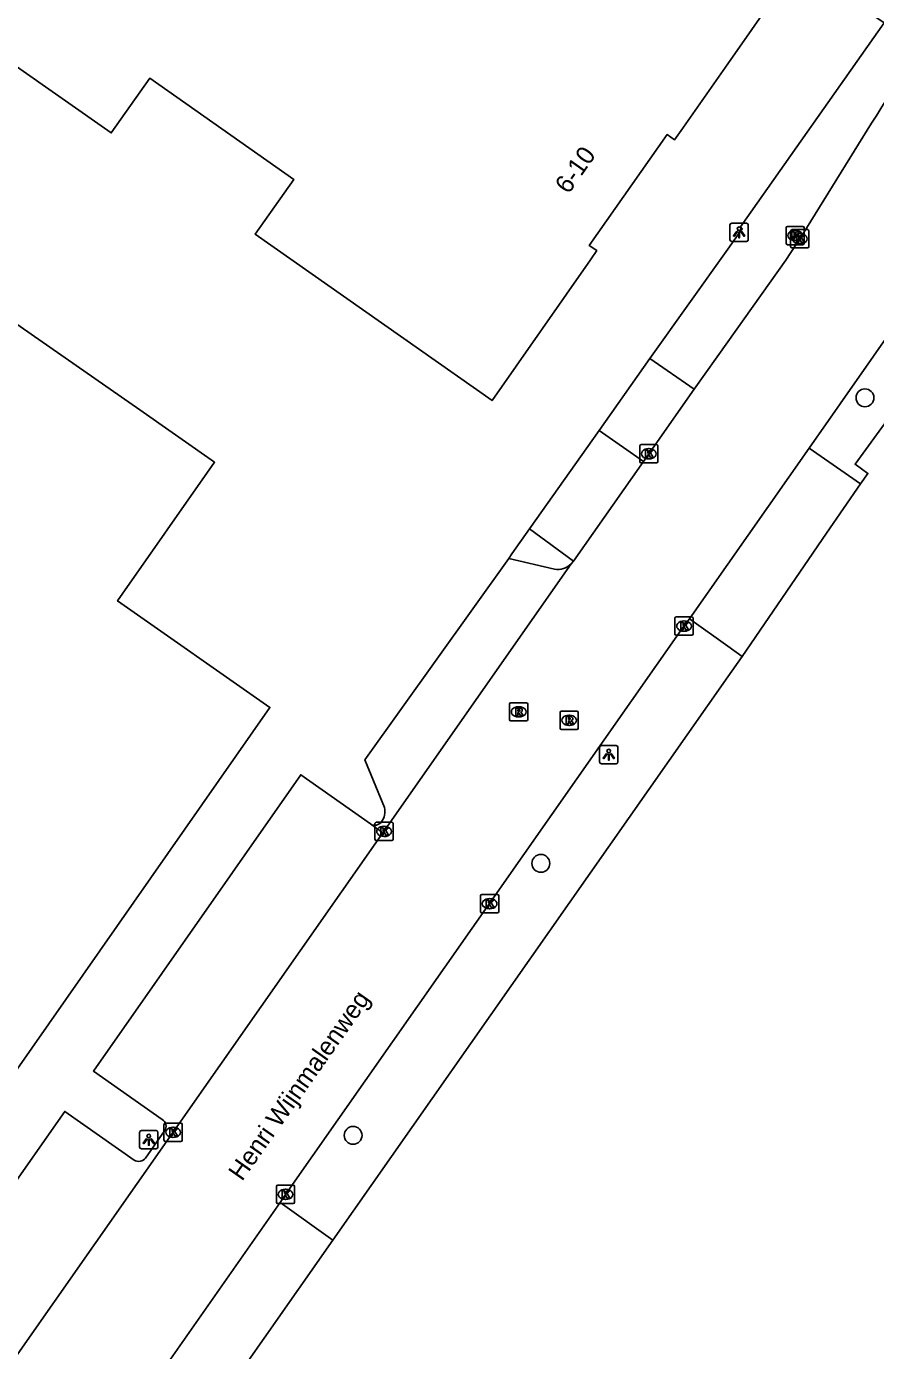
# Model space of a CAD drawing. Extents: x 155018 to 156648, y 383980 to 385733.
# Drawn here: x 155461.6 to 155508.1, y 385059.9 to 385132.4 of the extents above; entities that cross this region are included whole.
import ezdxf

# ---------------------------------------------------------------- set-up
doc = ezdxf.new("R2010")
doc.units = 0
for name, color, linetype in [('IMGEO_Boom', 7, 'Continuous'), ('IMGEO_Kolk', 7, 'Continuous'), ('IMGEO_Lichtpunt', 7, 'Continuous'), ('IMGEO_Openbare_ruimte_label', 7, 'Continuous'), ('IMGEO_Pand', 7, 'Continuous'), ('IMGEO_Pand_nummerreeks', 7, 'Continuous'), ('IMGEO_Parkeervlak_open', 7, 'Continuous'), ('IMGEO_Rijbaan_lokaal_gesloten', 7, 'Continuous'), ('IMGEO_Rijbaan_lokaal_open', 7, 'Continuous'), ('IMGEO_Rioolput', 7, 'Continuous'), ('IMGEO_Voetpad_open', 7, 'Continuous')]:
    doc.layers.add(name, color=color, linetype=linetype)

msp = doc.modelspace()

# ---------------------------------------------------------------- linework, layer by layer
at = {"layer": 'IMGEO_Boom'}
for centre in [(155507.509, 385112.107), (155489.766, 385086.611), (155479.483, 385071.717)]:
    msp.add_circle(centre, 0.489, dxfattribs=at)
at = {"layer": 'IMGEO_Kolk'}
for p, q in [((155503.188, 385120.565), (155503.188, 385121.417)), ((155503.263, 385121.491), (155504.115, 385121.491)), ((155503.44, 385120.389), (155503.44, 385121.241)), ((155503.515, 385121.315), (155504.367, 385121.315)), ((155503.676, 385121.271), (155503.701, 385121.271)), ((155503.928, 385121.095), (155503.953, 385121.095)), ((155504.189, 385121.417), (155504.189, 385120.565)), ((155504.441, 385121.241), (155504.441, 385120.389)), ((155504.115, 385120.491), (155503.263, 385120.491)), ((155504.367, 385120.315), (155503.515, 385120.315)), ((155503.699, 385120.711), (155503.674, 385120.711)), ((155503.951, 385120.535), (155503.926, 385120.535)), ((155495.176, 385108.615), (155495.176, 385109.467)), ((155495.251, 385109.541), (155496.103, 385109.541)), ((155495.664, 385109.321), (155495.689, 385109.321)), ((155496.177, 385109.467), (155496.177, 385108.615)), ((155496.103, 385108.541), (155495.251, 385108.541)), ((155495.687, 385108.761), (155495.662, 385108.761)), ((155497.104, 385099.178), (155497.104, 385100.03)), ((155497.179, 385100.104), (155498.031, 385100.104)), ((155497.592, 385099.884), (155497.617, 385099.884)), ((155498.105, 385100.03), (155498.105, 385099.178)), ((155498.031, 385099.104), (155497.179, 385099.104)), ((155497.615, 385099.324), (155497.59, 385099.324)), ((155480.678, 385087.935), (155480.678, 385088.787)), ((155480.753, 385088.861), (155481.605, 385088.861)), ((155481.166, 385088.641), (155481.191, 385088.641)), ((155481.679, 385088.787), (155481.679, 385087.935)), ((155481.605, 385087.861), (155480.753, 385087.861)), ((155481.189, 385088.081), (155481.164, 385088.081)), ((155486.457, 385083.975), (155486.457, 385084.827)), ((155486.532, 385084.901), (155487.384, 385084.901)), ((155486.945, 385084.681), (155486.97, 385084.681)), ((155487.458, 385084.827), (155487.458, 385083.975)), ((155487.384, 385083.901), (155486.532, 385083.901)), ((155486.968, 385084.121), (155486.943, 385084.121)), ((155469.129, 385071.456), (155469.129, 385072.308)), ((155469.204, 385072.382), (155470.056, 385072.382)), ((155470.13, 385072.308), (155470.13, 385071.456)), ((155469.64, 385071.602), (155469.615, 385071.602)), ((155469.617, 385072.162), (155469.642, 385072.162)), ((155470.056, 385071.382), (155469.204, 385071.382)), ((155475.281, 385068.058), (155475.281, 385068.91)), ((155475.356, 385068.984), (155476.208, 385068.984)), ((155475.769, 385068.764), (155475.794, 385068.764)), ((155476.282, 385068.91), (155476.282, 385068.058)), ((155476.208, 385067.984), (155475.356, 385067.984)), ((155475.792, 385068.204), (155475.767, 385068.204))]:
    msp.add_line(p, q, dxfattribs=at)
for points in [[(155503.188, 385120.565), (155503.188, 385121.417)], [(155503.263, 385121.491), (155504.115, 385121.491)], [(155503.44, 385120.389), (155503.44, 385121.241)], [(155503.509, 385121.191), (155503.632, 385121.191), (155503.632, 385121.04), (155503.762, 385121.191), (155503.926, 385121.191), (155503.78, 385121.04), (155503.933, 385120.791), (155503.781, 385120.791), (155503.696, 385120.955), (155503.632, 385120.888), (155503.632, 385120.791), (155503.509, 385120.791), (155503.509, 385121.191)], [(155503.515, 385121.315), (155504.367, 385121.315)], [(155503.761, 385121.015), (155503.884, 385121.015), (155503.884, 385120.864), (155504.014, 385121.015), (155504.178, 385121.015), (155504.032, 385120.864), (155504.185, 385120.615), (155504.033, 385120.615), (155503.948, 385120.779), (155503.884, 385120.712), (155503.884, 385120.615), (155503.761, 385120.615), (155503.761, 385121.015)], [(155504.189, 385121.417), (155504.189, 385120.565)], [(155504.441, 385121.241), (155504.441, 385120.389)], [(155504.115, 385120.491), (155503.263, 385120.491)], [(155504.367, 385120.315), (155503.515, 385120.315)], [(155495.176, 385108.615), (155495.176, 385109.467)], [(155495.251, 385109.541), (155496.103, 385109.541)], [(155495.497, 385109.241), (155495.62, 385109.241), (155495.62, 385109.09), (155495.75, 385109.241), (155495.914, 385109.241), (155495.768, 385109.09), (155495.921, 385108.841), (155495.769, 385108.841), (155495.684, 385109.005), (155495.62, 385108.938), (155495.62, 385108.841), (155495.497, 385108.841), (155495.497, 385109.241)], [(155496.177, 385109.467), (155496.177, 385108.615)], [(155496.103, 385108.541), (155495.251, 385108.541)], [(155497.104, 385099.178), (155497.104, 385100.03)], [(155497.179, 385100.104), (155498.031, 385100.104)], [(155497.425, 385099.804), (155497.548, 385099.804), (155497.548, 385099.653), (155497.678, 385099.804), (155497.842, 385099.804), (155497.696, 385099.653), (155497.849, 385099.404), (155497.697, 385099.404), (155497.612, 385099.568), (155497.548, 385099.501), (155497.548, 385099.404), (155497.425, 385099.404), (155497.425, 385099.804)], [(155498.105, 385100.03), (155498.105, 385099.178)], [(155498.031, 385099.104), (155497.179, 385099.104)], [(155480.678, 385087.935), (155480.678, 385088.787)], [(155480.753, 385088.861), (155481.605, 385088.861)], [(155480.999, 385088.561), (155481.122, 385088.561), (155481.122, 385088.41), (155481.252, 385088.561), (155481.416, 385088.561), (155481.27, 385088.41), (155481.423, 385088.161), (155481.271, 385088.161), (155481.186, 385088.325), (155481.122, 385088.258), (155481.122, 385088.161), (155480.999, 385088.161), (155480.999, 385088.561)], [(155481.679, 385088.787), (155481.679, 385087.935)], [(155481.605, 385087.861), (155480.753, 385087.861)], [(155486.457, 385083.975), (155486.457, 385084.827)], [(155486.532, 385084.901), (155487.384, 385084.901)], [(155486.778, 385084.601), (155486.901, 385084.601), (155486.901, 385084.45), (155487.031, 385084.601), (155487.195, 385084.601), (155487.049, 385084.45), (155487.202, 385084.201), (155487.05, 385084.201), (155486.965, 385084.365), (155486.901, 385084.298), (155486.901, 385084.201), (155486.778, 385084.201), (155486.778, 385084.601)], [(155487.458, 385084.827), (155487.458, 385083.975)], [(155487.384, 385083.901), (155486.532, 385083.901)], [(155469.129, 385071.456), (155469.129, 385072.308)], [(155469.204, 385072.382), (155470.056, 385072.382)], [(155470.13, 385072.308), (155470.13, 385071.456)], [(155469.45, 385072.082), (155469.573, 385072.082), (155469.573, 385071.931), (155469.703, 385072.082), (155469.867, 385072.082), (155469.721, 385071.931), (155469.874, 385071.682), (155469.722, 385071.682), (155469.637, 385071.846), (155469.573, 385071.779), (155469.573, 385071.682), (155469.45, 385071.682), (155469.45, 385072.082)], [(155470.056, 385071.382), (155469.204, 385071.382)], [(155475.281, 385068.058), (155475.281, 385068.91)], [(155475.356, 385068.984), (155476.208, 385068.984)], [(155475.602, 385068.684), (155475.725, 385068.684), (155475.725, 385068.533), (155475.855, 385068.684), (155476.019, 385068.684), (155475.873, 385068.533), (155476.026, 385068.284), (155475.874, 385068.284), (155475.789, 385068.448), (155475.725, 385068.381), (155475.725, 385068.284), (155475.602, 385068.284), (155475.602, 385068.684)], [(155476.282, 385068.91), (155476.282, 385068.058)], [(155476.208, 385067.984), (155475.356, 385067.984)]]:
    msp.add_lwpolyline(points, dxfattribs=at)
for centre, start, end in [((155503.265, 385121.415), 91.55205, 178.44795), ((155503.265, 385121.415), 91.55205, 178.44795), ((155503.517, 385121.239), 91.55205, 178.44795), ((155503.517, 385121.239), 91.55205, 178.44795), ((155504.113, 385121.415), 1.55205, 88.44795), ((155504.113, 385121.415), 1.55205, 88.44795), ((155504.365, 385121.239), 1.55205, 88.44795), ((155504.365, 385121.239), 1.55205, 88.44795), ((155503.265, 385120.567), 181.55205, 268.44795), ((155503.265, 385120.567), 181.55205, 268.44795), ((155503.517, 385120.391), 181.55205, 268.44795), ((155503.517, 385120.391), 181.55205, 268.44795), ((155504.113, 385120.567), 271.55205, 358.44795), ((155504.113, 385120.567), 271.55205, 358.44795), ((155504.365, 385120.391), 271.55205, 358.44795), ((155504.365, 385120.391), 271.55205, 358.44795), ((155495.253, 385109.465), 91.55205, 178.44795), ((155495.253, 385109.465), 91.55205, 178.44795), ((155496.101, 385109.465), 1.55205, 88.44795), ((155496.101, 385109.465), 1.55205, 88.44795), ((155495.253, 385108.617), 181.55205, 268.44795), ((155495.253, 385108.617), 181.55205, 268.44795), ((155496.101, 385108.617), 271.55205, 358.44795), ((155496.101, 385108.617), 271.55205, 358.44795), ((155497.181, 385100.028), 91.55205, 178.44795), ((155497.181, 385100.028), 91.55205, 178.44795), ((155498.029, 385100.028), 1.55205, 88.44795), ((155498.029, 385100.028), 1.55205, 88.44795), ((155497.181, 385099.18), 181.55205, 268.44795), ((155497.181, 385099.18), 181.55205, 268.44795), ((155498.029, 385099.18), 271.55205, 358.44795), ((155498.029, 385099.18), 271.55205, 358.44795), ((155480.755, 385088.785), 91.55205, 178.44795), ((155480.755, 385088.785), 91.55205, 178.44795), ((155481.603, 385088.785), 1.55205, 88.44795), ((155481.603, 385088.785), 1.55205, 88.44795), ((155480.755, 385087.937), 181.55205, 268.44795), ((155480.755, 385087.937), 181.55205, 268.44795), ((155481.603, 385087.937), 271.55205, 358.44795), ((155481.603, 385087.937), 271.55205, 358.44795), ((155486.534, 385084.825), 91.55205, 178.44795), ((155486.534, 385084.825), 91.55205, 178.44795), ((155487.382, 385084.825), 1.55205, 88.44795), ((155487.382, 385084.825), 1.55205, 88.44795), ((155486.534, 385083.977), 181.55205, 268.44795), ((155486.534, 385083.977), 181.55205, 268.44795), ((155487.382, 385083.977), 271.55205, 358.44795), ((155487.382, 385083.977), 271.55205, 358.44795), ((155469.206, 385072.306), 91.55205, 178.44795), ((155469.206, 385072.306), 91.55205, 178.44795), ((155470.054, 385072.306), 1.55205, 88.44795), ((155470.054, 385072.306), 1.55205, 88.44795), ((155469.206, 385071.458), 181.55205, 268.44795), ((155469.206, 385071.458), 181.55205, 268.44795), ((155470.054, 385071.458), 271.55205, 358.44795), ((155470.054, 385071.458), 271.55205, 358.44795), ((155475.358, 385068.908), 91.55205, 178.44795), ((155475.358, 385068.908), 91.55205, 178.44795), ((155476.206, 385068.908), 1.55205, 88.44795), ((155476.206, 385068.908), 1.55205, 88.44795), ((155475.358, 385068.06), 181.55205, 268.44795), ((155475.358, 385068.06), 181.55205, 268.44795), ((155476.206, 385068.06), 271.55205, 358.44795), ((155476.206, 385068.06), 271.55205, 358.44795)]:
    msp.add_arc(centre, 0.0765, start, end, dxfattribs=at)
for centre, major_axis, ratio, start_param, end_param in [((155503.675, 385120.991), (-0.387, 0.002), 0.722429, 4.712389, 7.853982), ((155503.927, 385120.815), (-0.387, 0.002), 0.722429, 4.712389, 7.853982), ((155503.7, 385120.991), (-0.39, 0.002), 0.717154, 1.570796, 4.712389), ((155503.952, 385120.815), (-0.39, 0.002), 0.717154, 1.570796, 4.712389), ((155495.663, 385109.041), (-0.387, 0.002), 0.722429, 4.712389, 7.853982), ((155495.688, 385109.041), (-0.39, 0.002), 0.717154, 1.570796, 4.712389), ((155497.591, 385099.604), (-0.387, 0.002), 0.722429, 4.712389, 7.853982), ((155497.616, 385099.604), (-0.39, 0.002), 0.717154, 1.570796, 4.712389), ((155481.165, 385088.361), (-0.387, 0.002), 0.722429, 4.712389, 7.853982), ((155481.19, 385088.361), (-0.39, 0.002), 0.717154, 1.570796, 4.712389), ((155486.944, 385084.401), (-0.387, 0.002), 0.722429, 4.712389, 7.853982), ((155486.969, 385084.401), (-0.39, 0.002), 0.717154, 1.570796, 4.712389), ((155469.616, 385071.882), (-0.387, 0.002), 0.722429, 4.712389, 7.853982), ((155469.641, 385071.882), (-0.39, 0.002), 0.717154, 1.570796, 4.712389), ((155475.768, 385068.484), (-0.387, 0.002), 0.722429, 4.712389, 7.853982), ((155475.793, 385068.484), (-0.39, 0.002), 0.717154, 1.570796, 4.712389)]:
    msp.add_ellipse(centre, major_axis=major_axis, ratio=ratio, start_param=start_param, end_param=end_param, dxfattribs=at)
at = {"layer": 'IMGEO_Lichtpunt'}
for p, q in [((155500.12, 385121.572), (155500.12, 385120.765)), ((155500.12, 385121.572), (155500.12, 385120.765)), ((155501.022, 385121.667), (155500.214, 385121.667)), ((155501.022, 385121.667), (155500.214, 385121.667)), ((155501.116, 385120.765), (155501.116, 385121.572)), ((155501.116, 385120.765), (155501.116, 385121.572)), ((155500.214, 385120.671), (155501.022, 385120.671)), ((155500.214, 385120.671), (155501.022, 385120.671)), ((155492.984, 385092.969), (155492.984, 385092.162)), ((155492.984, 385092.969), (155492.984, 385092.162)), ((155493.886, 385093.064), (155493.078, 385093.064)), ((155493.886, 385093.064), (155493.078, 385093.064)), ((155493.98, 385092.162), (155493.98, 385092.969)), ((155493.98, 385092.162), (155493.98, 385092.969)), ((155493.078, 385092.068), (155493.886, 385092.068)), ((155493.078, 385092.068), (155493.886, 385092.068)), ((155467.796, 385071.881), (155467.796, 385071.074)), ((155467.796, 385071.881), (155467.796, 385071.074)), ((155468.698, 385071.976), (155467.89, 385071.976)), ((155468.698, 385071.976), (155467.89, 385071.976)), ((155468.792, 385071.074), (155468.792, 385071.881)), ((155468.792, 385071.074), (155468.792, 385071.881)), ((155467.89, 385070.98), (155468.698, 385070.98)), ((155467.89, 385070.98), (155468.698, 385070.98))]:
    msp.add_line(p, q, dxfattribs=at)
for points in [[(155500.494, 385121.236), (155500.533, 385121.208), (155500.345, 385120.946), (155500.307, 385120.973), (155500.494, 385121.236)], [(155500.596, 385121.188), (155500.643, 385121.188), (155500.643, 385120.866), (155500.596, 385120.866), (155500.596, 385121.188)], [(155500.706, 385121.208), (155500.744, 385121.235), (155500.931, 385120.973), (155500.892, 385120.945), (155500.706, 385121.208)], [(155493.358, 385092.633), (155493.397, 385092.605), (155493.209, 385092.343), (155493.171, 385092.37), (155493.358, 385092.633)], [(155493.46, 385092.585), (155493.507, 385092.585), (155493.507, 385092.263), (155493.46, 385092.263), (155493.46, 385092.585)], [(155493.57, 385092.605), (155493.608, 385092.632), (155493.795, 385092.37), (155493.756, 385092.342), (155493.57, 385092.605)], [(155468.17, 385071.545), (155468.209, 385071.517), (155468.021, 385071.255), (155467.983, 385071.282), (155468.17, 385071.545)], [(155468.272, 385071.497), (155468.319, 385071.497), (155468.319, 385071.175), (155468.272, 385071.175), (155468.272, 385071.497)], [(155468.382, 385071.517), (155468.42, 385071.544), (155468.607, 385071.282), (155468.568, 385071.254), (155468.382, 385071.517)]]:
    msp.add_lwpolyline(points, dxfattribs=at)
for centre in [(155500.619, 385121.37), (155493.483, 385092.767), (155468.295, 385071.679)]:
    msp.add_circle(centre, 0.0994, dxfattribs=at)
for centre, start, end in [((155500.214, 385121.572), 90, 180), ((155500.214, 385121.572), 90, 180), ((155501.022, 385121.572), 0, 90), ((155501.022, 385121.572), 0, 90), ((155500.214, 385120.765), 180, 270), ((155500.214, 385120.765), 180, 270), ((155501.022, 385120.765), 270, 0), ((155501.022, 385120.765), 270, 360), ((155493.078, 385092.969), 90, 180), ((155493.078, 385092.969), 90, 180), ((155493.886, 385092.969), 0, 90), ((155493.886, 385092.969), 0, 90), ((155493.078, 385092.162), 180, 270), ((155493.078, 385092.162), 180, 270), ((155493.886, 385092.162), 270, 0), ((155493.886, 385092.162), 270, 360), ((155467.89, 385071.881), 90, 180), ((155467.89, 385071.881), 90, 180), ((155468.698, 385071.881), 0, 90), ((155468.698, 385071.881), 0, 90), ((155467.89, 385071.074), 180, 270), ((155467.89, 385071.074), 180, 270), ((155468.698, 385071.074), 270, 0), ((155468.698, 385071.074), 270, 360)]:
    msp.add_arc(centre, 0.0946, start, end, dxfattribs=at)
at = {"layer": 'IMGEO_Pand'}
for points in [[(155497.444, 385126.745), (155500, 385130.399), (155505.266, 385137.927), (155505.174, 385137.986), (155500, 385139.914), (155487.454, 385144.588), (155487.428, 385144.488), (155485.935, 385142.376), (155478.004, 385147.93), (155478.07, 385148.075), (155468.14, 385151.739), (155455.672, 385134.024), (155466.243, 385126.609), (155468.354, 385129.61), (155476.237, 385124.066), (155474.126, 385121.065), (155487.089, 385111.95), (155492.475, 385119.66), (155492.827, 385120.164), (155492.417, 385120.452), (155496.678, 385126.524), (155497.088, 385126.236), (155497.444, 385126.745)], [(155453.5, 385068.76), (155453.46, 385069.27), (155457.22, 385069.83), (155474.93, 385095.15), (155466.588, 385100.985), (155471.901, 385108.581), (155467.798, 385111.439), (155438.045, 385132.168), (155432.666, 385124.506), (155411.431, 385120.683), (155384.95, 385082.874), (155382.08, 385078.78), (155407.39, 385061.04), (155411.11, 385061.77), (155411.2, 385061.27)]]:
    msp.add_lwpolyline(points, dxfattribs=at)
at = {"layer": 'IMGEO_Parkeervlak_open'}
for points in [[(155480.435, 385088.767), (155476.621, 385091.468), (155465.262, 385075.236), (155469.031, 385072.592)], [(155467.49, 385070.365), (155463.698, 385073.028), (155451.939, 385056.265), (155455.702, 385053.635)], [(155469.163, 385071.956), (155468.119, 385070.473)]]:
    msp.add_lwpolyline(points, dxfattribs=at)
for centre, radius, start, end in [((155468.806, 385072.214), 0.44, 324.20537, 59.24485), ((155467.743, 385070.779), 0.485, 238.59793, 320.88757)]:
    msp.add_arc(centre, radius, start, end, dxfattribs=at)
at = {"layer": 'IMGEO_Rijbaan_lokaal_gesloten'}
for points in [[(155504.455, 385109.355), (155509.68, 385116.82), (155513.64, 385123.17), (155517.035, 385129.07), (155519.387, 385133.898)], [(155507.876, 385127.146), (155504.079, 385121.005), (155503.176, 385119.645), (155500, 385115.169), (155498.158, 385112.573)], [(155498.158, 385112.573), (155495.376, 385108.61)], [(155497.894, 385100), (155500, 385103.003), (155504.455, 385109.355)], [(155495.376, 385108.61), (155491.551, 385103.161)], [(155491.432, 385103.018), (155481.116, 385088.283)], [(155491.551, 385103.161), (155491.432, 385103.018)], [(155475.481, 385068.042), (155475.777, 385068.485), (155497.6, 385099.605), (155497.894, 385100)], [(155481.116, 385088.283), (155456.449, 385053.113)], [(155462.333, 385049.231), (155475.481, 385068.042)]]:
    msp.add_lwpolyline(points, dxfattribs=at)
msp.add_arc((155441.608, 385169.351), 78.567, 327.50767, 333.64928, dxfattribs=at)
at = {"layer": 'IMGEO_Rijbaan_lokaal_open'}
for points in [[(155492.958, 385110.322), (155489.14, 385104.923)], [(155492.958, 385110.322), (155495.376, 385108.61)], [(155504.455, 385109.355), (155507.272, 385107.392)], [(155507.272, 385107.392), (155505.402, 385104.686), (155500.791, 385097.946)], [(155491.551, 385103.161), (155489.14, 385104.923)], [(155488.002, 385103.313), (155480.122, 385092.288), (155481.197, 385089.662)], [(155488.002, 385103.313), (155490.505, 385102.713)], [(155497.894, 385100), (155500, 385098.507), (155500.791, 385097.946)], [(155481.116, 385088.283), (155480.435, 385088.767)]]:
    msp.add_lwpolyline(points, dxfattribs=at)
for centre, radius, start, end in [((155490.67, 385103.774), 1.073, 261.17279, 315.25152), ((155480.307, 385089.443), 0.917, 322.49003, 13.81442), ((155480.671, 385089.151), 0.45, 238.43948, 323.84909)]:
    msp.add_arc(centre, radius, start, end, dxfattribs=at)
at = {"layer": 'IMGEO_Rioolput'}
for p, q in [((155488.124, 385095.408), (155488.976, 385095.408)), ((155488.049, 385094.482), (155488.049, 385095.334)), ((155488.537, 385095.188), (155488.562, 385095.188)), ((155489.05, 385095.334), (155489.05, 385094.482)), ((155490.813, 385094.02), (155490.813, 385094.872)), ((155490.888, 385094.946), (155491.74, 385094.946)), ((155491.301, 385094.726), (155491.326, 385094.726)), ((155491.814, 385094.872), (155491.814, 385094.02)), ((155488.976, 385094.408), (155488.124, 385094.408)), ((155488.56, 385094.628), (155488.535, 385094.628)), ((155491.74, 385093.946), (155490.888, 385093.946)), ((155491.324, 385094.166), (155491.299, 385094.166))]:
    msp.add_line(p, q, dxfattribs=at)
for points in [[(155488.124, 385095.408), (155488.976, 385095.408)], [(155488.049, 385094.482), (155488.049, 385095.334)], [(155488.638, 385095.106), (155488.386, 385095.108), (155488.386, 385094.708)], [(155488.386, 385094.708), (155488.51, 385094.708), (155488.51, 385094.87), (155488.521, 385094.87)], [(155488.564, 385095.027), (155488.51, 385095.027), (155488.51, 385094.946)], [(155488.51, 385094.946), (155488.562, 385094.946)], [(155488.568, 385094.841), (155488.639, 385094.708), (155488.779, 385094.708), (155488.714, 385094.834)], [(155489.05, 385095.334), (155489.05, 385094.482)], [(155490.813, 385094.02), (155490.813, 385094.872)], [(155490.888, 385094.946), (155491.74, 385094.946)], [(155491.814, 385094.872), (155491.814, 385094.02)], [(155488.976, 385094.408), (155488.124, 385094.408)], [(155491.74, 385093.946), (155490.888, 385093.946)], [(155491.402, 385094.644), (155491.15, 385094.646), (155491.15, 385094.246)], [(155491.15, 385094.246), (155491.274, 385094.246), (155491.274, 385094.408), (155491.285, 385094.408)], [(155491.328, 385094.565), (155491.274, 385094.565), (155491.274, 385094.484)], [(155491.274, 385094.484), (155491.326, 385094.484)], [(155491.332, 385094.379), (155491.403, 385094.246), (155491.543, 385094.246), (155491.478, 385094.372)]]:
    msp.add_lwpolyline(points, dxfattribs=at)
for centre, radius, start, end in [((155488.126, 385095.332), 0.0765, 91.55205, 178.44795), ((155488.126, 385095.332), 0.0765, 91.55205, 178.44795), ((155488.974, 385095.332), 0.0765, 1.55205, 88.44795), ((155488.974, 385095.332), 0.0765, 1.55205, 88.44795), ((155488.52, 385094.817), 0.0533, 26.02933, 88.69889), ((155488.546, 385095.135), 0.19, 274.7715, 282.96867), ((155488.57, 385094.931), 0.0964, 77.00612, 93.18647), ((155488.584, 385094.988), 0.0378, 276.66336, 79.67722), ((155488.637, 385094.996), 0.109, 350.36119, 89.41601), ((155488.635, 385094.996), 0.112, 277.58423, 350.98172), ((155488.619, 385094.781), 0.108, 29.51342, 73.79051), ((155490.89, 385094.87), 0.0765, 91.55205, 178.44795), ((155490.89, 385094.87), 0.0765, 91.55205, 178.44795), ((155491.738, 385094.87), 0.0765, 1.55205, 88.44795), ((155491.738, 385094.87), 0.0765, 1.55205, 88.44795), ((155488.126, 385094.484), 0.0765, 181.55205, 268.44795), ((155488.126, 385094.484), 0.0765, 181.55205, 268.44795), ((155488.974, 385094.484), 0.0765, 271.55205, 358.44795), ((155488.974, 385094.484), 0.0765, 271.55205, 358.44795), ((155490.89, 385094.022), 0.0765, 181.55205, 268.44795), ((155490.89, 385094.022), 0.0765, 181.55205, 268.44795), ((155491.284, 385094.355), 0.0533, 26.02933, 88.69889), ((155491.31, 385094.673), 0.19, 274.7715, 282.96867), ((155491.334, 385094.469), 0.0964, 77.00612, 93.18647), ((155491.348, 385094.526), 0.0378, 276.66336, 79.67722), ((155491.401, 385094.534), 0.109, 350.36119, 89.41601), ((155491.399, 385094.534), 0.112, 277.58423, 350.98172), ((155491.383, 385094.319), 0.108, 29.51342, 73.79051), ((155491.738, 385094.022), 0.0765, 271.55205, 358.44795), ((155491.738, 385094.022), 0.0765, 271.55205, 358.44795)]:
    msp.add_arc(centre, radius, start, end, dxfattribs=at)
for centre, major_axis, ratio, start_param, end_param in [((155488.536, 385094.908), (-0.387, 0.002), 0.722429, 4.712389, 7.853982), ((155488.561, 385094.908), (-0.39, 0.002), 0.717154, 1.570796, 4.712389), ((155491.3, 385094.446), (-0.387, 0.002), 0.722429, 4.712389, 7.853982), ((155491.325, 385094.446), (-0.39, 0.002), 0.717154, 1.570796, 4.712389)]:
    msp.add_ellipse(centre, major_axis=major_axis, ratio=ratio, start_param=start_param, end_param=end_param, dxfattribs=at)
at = {"layer": 'IMGEO_Voetpad_open'}
for points in [[(155512.006, 385141.006), (155510.941, 385137.798), (155510.234, 385136.1), (155510.135, 385136.111), (155507.992, 385133.028), (155508.553, 385132.633), (155500.688, 385121.46), (155500.792, 385121.366), (155500, 385120.251), (155495.738, 385114.252)], [(155495.738, 385114.252), (155492.958, 385110.322)], [(155495.738, 385114.252), (155498.158, 385112.573)], [(155508.732, 385110.886), (155506.969, 385108.464), (155507.669, 385107.967), (155507.272, 385107.392)], [(155489.14, 385104.923), (155488.181, 385103.567), (155488.002, 385103.313)], [(155500.791, 385097.946), (155500, 385096.817), (155478.381, 385065.973)], [(155475.481, 385068.042), (155478.381, 385065.973)], [(155478.381, 385065.973), (155465.216, 385047.189)]]:
    msp.add_lwpolyline(points, dxfattribs=at)

# ---------------------------------------------------------------- texts
at = {"layer": 'IMGEO_Openbare_ruimte_label'}
msp.add_text('Henri Wijnmalenweg', height=1, rotation=54.89531, dxfattribs=at).set_placement((155473.402, 385069.162))
at = {"layer": 'IMGEO_Pand_nummerreeks'}
msp.add_text('6-10', height=1, rotation=54.94091, dxfattribs=at).set_placement((155491.279, 385123.217))

doc.saveas('drawing.dxf')
